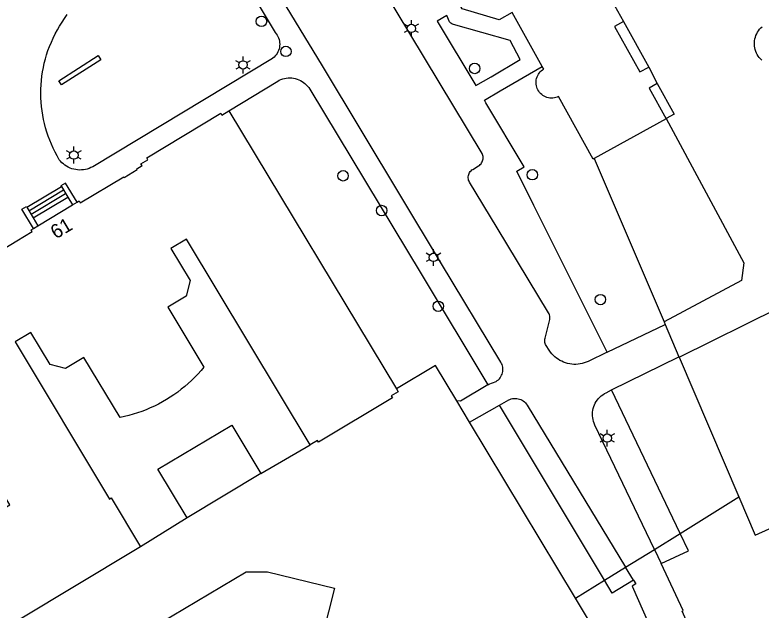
# Model space of a CAD drawing. Extents: x 122462 to 123306, y 485548 to 486417.
# Drawn here: x 123146.1 to 123225.8, y 486097.3 to 486161 of the extents above; entities that cross this region are included whole.
import ezdxf

# ---------------------------------------------------------------- set-up
doc = ezdxf.new("R2010")
doc.units = 0
for name, color, linetype in [('Level 1', 7, 'Continuous'), ('Level 17', 7, 'Continuous'), ('Level 19', 7, 'Continuous'), ('Level 2', 7, 'Continuous'), ('Level 21', 7, 'Continuous'), ('Level 23', 7, 'Continuous'), ('Level 30', 7, 'Continuous'), ('Level 31', 7, 'Continuous'), ('Level 33', 7, 'Continuous'), ('Level 50', 7, 'Continuous'), ('Level 53', 7, 'Continuous'), ('Level 58', 7, 'Continuous')]:
    doc.layers.add(name, color=color, linetype=linetype)

msp = doc.modelspace()

# ---------------------------------------------------------------- linework, layer by layer
at = {"layer": 'Level 1'}
for p, q in [((123210.13, 486161.977), (123211.099, 486160.286)), ((123213.787, 486155.39), (123214.708, 486153.654)), ((123168.929, 486150.729), (123186.853, 486120.996)), ((123148.516, 486138.441), (123152.211, 486140.66)), ((123152.211, 486140.66), (123152.699, 486140.959)), ((123148.04, 486138.155), (123148.516, 486138.441))]:
    msp.add_line(p, q, dxfattribs=at)
for points in [[(123202.417, 486155.468), (123199.199, 486161.259), (123197.799, 486160.469), (123193.84, 486161.63), (123191.799, 486165.239), (123192.969, 486169.189), (123194.207, 486169.879)], [(123211.099, 486160.286), (123210.136, 486159.754), (123212.833, 486154.897), (123213.787, 486155.39)], [(123225.864, 486156.135), (123225.726, 486156.271), (123225.601, 486156.417), (123225.487, 486156.573), (123225.386, 486156.738), (123225.299, 486156.91), (123225.226, 486157.089), (123225.168, 486157.273), (123225.124, 486157.461), (123225.096, 486157.652), (123225.084, 486157.845), (123225.087, 486158.038), (123225.105, 486158.23), (123225.139, 486158.421), (123225.188, 486158.607), (123225.252, 486158.789), (123225.33, 486158.966), (123225.423, 486159.136), (123225.528, 486159.297), (123225.647, 486159.45), (123225.777, 486159.592), (123225.918, 486159.724)], [(123207.978, 486145.63), (123207.87, 486145.569), (123204.165, 486152.253), (123204.018, 486152.189), (123203.866, 486152.14), (123203.71, 486152.105), (123203.551, 486152.085), (123203.391, 486152.081), (123203.231, 486152.092), (123203.073, 486152.118), (123202.918, 486152.159), (123202.768, 486152.215), (123202.624, 486152.285), (123202.487, 486152.368), (123202.359, 486152.464), (123202.241, 486152.572), (123202.133, 486152.691), (123202.038, 486152.819), (123201.955, 486152.956), (123201.885, 486153.1), (123201.83, 486153.25), (123201.789, 486153.405), (123201.763, 486153.563), (123201.752, 486153.723), (123201.757, 486153.883), (123201.777, 486154.042), (123201.812, 486154.198), (123201.862, 486154.35), (123201.926, 486154.497), (123202.004, 486154.637), (123202.095, 486154.768), (123202.198, 486154.891), (123202.312, 486155.003), (123202.436, 486155.104), (123202.57, 486155.192), (123202.417, 486155.468)], [(123214.708, 486153.654), (123213.843, 486153.148), (123215.65, 486149.89), (123207.978, 486145.63)], [(123152.699, 486140.959), (123152.929, 486141.09), (123153.045, 486140.9), (123157.679, 486143.679), (123157.731, 486143.597), (123159.134, 486144.443), (123159.08, 486144.529), (123159.645, 486144.873), (123159.529, 486145.059), (123160.259, 486145.489), (123160.15, 486145.689), (123168.07, 486150.469), (123168.181, 486150.281), (123168.929, 486150.729)], [(123132.9, 486129.049), (123141.199, 486134.029), (123141.301, 486133.852), (123147.901, 486137.841), (123147.799, 486138.009), (123148.04, 486138.155)], [(123177.62, 486115.029), (123164.387, 486137.004), (123162.716, 486136), (123164.779, 486132.575), (123164.37, 486130.929), (123162.398, 486129.745), (123166.26, 486123.316), (123165.946, 486122.947), (123165.621, 486122.587), (123165.285, 486122.238), (123164.938, 486121.9), (123164.581, 486121.572), (123164.214, 486121.256), (123163.837, 486120.951), (123163.451, 486120.658), (123163.056, 486120.377), (123162.653, 486120.109), (123162.242, 486119.853), (123161.822, 486119.61), (123161.396, 486119.38), (123160.962, 486119.163), (123160.522, 486118.96), (123160.076, 486118.771), (123159.624, 486118.596), (123159.167, 486118.434), (123158.706, 486118.287), (123158.239, 486118.155), (123157.769, 486118.036), (123157.296, 486117.933), (123153.434, 486124.362), (123151.462, 486123.178), (123149.816, 486123.589), (123147.756, 486127.018), (123146.084, 486126.014), (123156.168, 486109.219), (123156.356, 486109.332), (123159.489, 486104.11)], [(123159.489, 486104.11), (123152.083, 486099.661), (123142.39, 486093.84), (123140.249, 486097.324), (123135.739, 486094.549), (123133.709, 486097.85), (123138.279, 486100.661), (123136.66, 486103.289), (123145.499, 486108.609), (123138.401, 486120.4), (123138.165, 486120.255), (123132.9, 486129.049)], [(123186.853, 486120.996), (123187.029, 486120.699), (123186.282, 486120.25), (123186.4, 486120.049), (123178.509, 486115.299), (123178.394, 486115.497), (123177.62, 486115.029)]]:
    msp.add_lwpolyline(points, dxfattribs=at)
at = {"layer": 'Level 17'}
for p, q in [((123209.35, 486124.912), (123215.559, 486127.881)), ((123209.829, 486120.884), (123217.027, 486124.443)), ((123194.653, 486117.45), (123197.829, 486119.264))]:
    msp.add_line(p, q, dxfattribs=at)
for points in [[(123196.598, 486121.426), (123196.705, 486121.49), (123197.491, 486121.801), (123197.612, 486121.883), (123197.725, 486121.977), (123197.828, 486122.082), (123197.92, 486122.196), (123198.001, 486122.318), (123198.069, 486122.448), (123198.124, 486122.584), (123198.166, 486122.724), (123198.194, 486122.868), (123198.207, 486123.014), (123198.207, 486123.161), (123198.192, 486123.307), (123198.162, 486123.451), (123198.119, 486123.591), (123198.063, 486123.726), (123197.993, 486123.855), (123191.547, 486134.556), (123178.917, 486155.522), (123165.999, 486176.807)], [(123209.35, 486124.912), (123207.311, 486123.937), (123207.105, 486123.847), (123206.894, 486123.772), (123206.678, 486123.712), (123206.459, 486123.666), (123206.237, 486123.636), (123206.013, 486123.621), (123205.789, 486123.622), (123205.565, 486123.638), (123205.343, 486123.67), (123205.124, 486123.716), (123204.908, 486123.778), (123204.698, 486123.854), (123204.493, 486123.945), (123204.294, 486124.05), (123204.104, 486124.168), (123203.922, 486124.299), (123203.749, 486124.442), (123203.587, 486124.596), (123203.436, 486124.762), (123203.296, 486124.937), (123203.169, 486125.122), (123202.834, 486125.647), (123202.778, 486125.749), (123202.733, 486125.856), (123202.702, 486125.968), (123202.683, 486126.082), (123202.678, 486126.198), (123202.686, 486126.314), (123202.708, 486126.428), (123203.209, 486128.431), (123203.223, 486128.55), (123203.222, 486128.669), (123203.207, 486128.787), (123203.178, 486128.903), (123203.136, 486129.014), (123203.08, 486129.12), (123197.583, 486138.229), (123194.645, 486143.098), (123194.589, 486143.206), (123194.547, 486143.319), (123194.518, 486143.437), (123194.504, 486143.557), (123194.505, 486143.678), (123194.52, 486143.799), (123194.55, 486143.916), (123194.594, 486144.029), (123194.651, 486144.136), (123194.72, 486144.235), (123194.801, 486144.325), (123194.893, 486144.405), (123194.993, 486144.473), (123195.604, 486144.834), (123195.701, 486144.899), (123195.789, 486144.976), (123195.868, 486145.062), (123195.937, 486145.156), (123195.994, 486145.258), (123196.038, 486145.366), (123196.07, 486145.479), (123196.089, 486145.594), (123196.094, 486145.711), (123196.085, 486145.828), (123196.063, 486145.942), (123196.027, 486146.054), (123195.979, 486146.16), (123180.621, 486171.692)], [(123169.93, 486165.74), (123173.881, 486159.112), (123173.988, 486158.977), (123174.082, 486158.834), (123174.163, 486158.683), (123174.23, 486158.525), (123174.283, 486158.361), (123174.322, 486158.194)], [(123152.965, 486144.398), (123152.757, 486144.41), (123152.549, 486144.438), (123152.344, 486144.481), (123152.143, 486144.539), (123151.947, 486144.612), (123151.757, 486144.7), (123151.574, 486144.801), (123151.4, 486144.916), (123151.234, 486145.044), (123151.079, 486145.184), (123150.934, 486145.335), (123150.801, 486145.497), (123150.568, 486145.9), (123150.348, 486146.311), (123150.143, 486146.729), (123149.951, 486147.154), (123149.774, 486147.585), (123149.612, 486148.022), (123149.464, 486148.464), (123149.332, 486148.91), (123149.214, 486149.361), (123149.112, 486149.815), (123149.025, 486150.273), (123148.953, 486150.733), (123148.897, 486151.196), (123148.857, 486151.66), (123148.832, 486152.125), (123148.823, 486152.591), (123148.829, 486153.057), (123148.851, 486153.522), (123148.889, 486153.987), (123148.942, 486154.449), (123149.011, 486154.91), (123149.095, 486155.368), (123149.195, 486155.823), (123149.31, 486156.275), (123149.44, 486156.722), (123149.585, 486157.165), (123149.759, 486157.619), (123149.948, 486158.067), (123150.15, 486158.509), (123150.366, 486158.945), (123150.595, 486159.373), (123150.837, 486159.795), (123151.092, 486160.209), (123151.36, 486160.614), (123151.64, 486161.011)], [(123195.302, 486153.421), (123196.94, 486154.355), (123200.062, 486156.206), (123198.983, 486158.242), (123192.94, 486159.945), (123192.837, 486159.982), (123192.74, 486160.032), (123192.651, 486160.096), (123192.571, 486160.17), (123192.502, 486160.255), (123192.209, 486160.907), (123191.192, 486160.321), (123195.302, 486153.421)], [(123174.322, 486158.194), (123174.345, 486158.024), (123174.352, 486157.852), (123174.345, 486157.681), (123174.322, 486157.51), (123174.284, 486157.343), (123174.231, 486157.18), (123174.164, 486157.022), (123174.083, 486156.87), (123173.989, 486156.727), (123173.882, 486156.592), (123173.764, 486156.467), (123173.635, 486156.354), (123173.574, 486156.327), (123154.371, 486144.747), (123154.184, 486144.653), (123153.991, 486144.572), (123153.792, 486144.507), (123153.589, 486144.456), (123153.383, 486144.421), (123153.175, 486144.402), (123152.965, 486144.398)], [(123209.35, 486124.912), (123201.511, 486140.619), (123199.681, 486144.286), (123200.482, 486144.746), (123196.375, 486151.593), (123196.227, 486151.86), (123197.915, 486152.85), (123202.417, 486155.468)], [(123168.929, 486150.729), (123174.138, 486153.903), (123174.31, 486153.997), (123174.488, 486154.077), (123174.672, 486154.143), (123174.861, 486154.194), (123175.053, 486154.23), (123175.247, 486154.251), (123175.443, 486154.257), (123175.638, 486154.248), (123175.832, 486154.224), (123176.024, 486154.184), (123176.211, 486154.129), (123176.394, 486154.06), (123176.571, 486153.977), (123176.741, 486153.881), (123176.903, 486153.771), (123177.056, 486153.649), (123177.199, 486153.516), (123177.331, 486153.371), (123177.451, 486153.217), (123177.559, 486153.054), (123189.459, 486133.286), (123196.598, 486121.426)], [(123196.598, 486121.426), (123193.66, 486119.669), (123193.28, 486119.736)], [(123214.392, 486103.837), (123208.033, 486117.136), (123207.953, 486117.322), (123207.888, 486117.513), (123207.838, 486117.709), (123207.803, 486117.909), (123207.784, 486118.11), (123207.781, 486118.312), (123207.793, 486118.514), (123207.821, 486118.714), (123207.865, 486118.912), (123207.923, 486119.106), (123207.997, 486119.294), (123208.085, 486119.476), (123208.187, 486119.651), (123208.302, 486119.817), (123208.429, 486119.974), (123208.569, 486120.121), (123208.719, 486120.256), (123208.88, 486120.379), (123209.049, 486120.489), (123209.227, 486120.586), (123209.829, 486120.884)], [(123197.829, 486119.264), (123198.826, 486119.815), (123198.962, 486119.878), (123199.104, 486119.926), (123199.249, 486119.961), (123199.398, 486119.98), (123199.548, 486119.985), (123199.697, 486119.975), (123199.845, 486119.95), (123199.989, 486119.91), (123200.129, 486119.856), (123200.262, 486119.789), (123200.389, 486119.708), (123200.506, 486119.615), (123200.614, 486119.512), (123200.711, 486119.397), (123200.796, 486119.274), (123211.317, 486101.931)]]:
    msp.add_lwpolyline(points, dxfattribs=at)
at = {"layer": 'Level 19'}
for p, q in [((123211.099, 486160.286), (123213.787, 486155.39)), ((123217.145, 486105.545), (123209.829, 486120.884)), ((123209.064, 486100.533), (123197.829, 486119.264)), ((123214.392, 486103.837), (123215.118, 486102.318)), ((123212.158, 486100.544), (123211.317, 486101.931))]:
    msp.add_line(p, q, dxfattribs=at)
for points in [[(123151.024, 486153.495), (123150.74, 486153.936), (123154.964, 486156.635), (123155.248, 486156.194), (123151.024, 486153.495)], [(123214.708, 486153.654), (123216.503, 486150.382), (123215.67, 486149.925), (123223.968, 486134.479), (123223.722, 486132.58), (123215.437, 486128.166)], [(123217.052, 486124.384), (123227.705, 486129.649)], [(123215.118, 486102.318), (123218.035, 486103.679), (123217.145, 486105.545)], [(123228.93, 486072.239), (123227.91, 486073.429), (123217.36, 486097.229), (123217.47, 486097.319), (123215.118, 486102.318)], [(123212.158, 486100.544), (123212.401, 486100.143), (123212.024, 486099.914), (123219.55, 486082.879), (123151.8, 486052.329), (123165.42, 486022.929), (123158.829, 486020.002)], [(123212.158, 486100.544), (123209.887, 486099.145), (123209.064, 486100.533)]]:
    msp.add_lwpolyline(points, dxfattribs=at)
at = {"layer": 'Level 2'}
msp.add_line((123172.34, 486111.939), (123164.459, 486107.209), dxfattribs=at)
for points in [[(123164.459, 486107.209), (123161.346, 486112.401), (123169.226, 486117.131), (123172.34, 486111.939)], [(123156.28, 486092.813), (123170.759, 486101.452), (123173.049, 486101.428), (123180.226, 486099.701), (123175.012, 486079.154), (123173.939, 486078.508), (123153.395, 486083.563), (123155.166, 486090.766), (123156.28, 486092.813)]]:
    msp.add_lwpolyline(points, dxfattribs=at)
at = {"layer": 'Level 21'}
for p, q in [((123151.019, 486142.645), (123151.703, 486141.506)), ((123151.703, 486141.506), (123152.211, 486140.66)), ((123147.324, 486140.427), (123148.007, 486139.288)), ((123148.007, 486139.288), (123148.516, 486138.441))]:
    msp.add_line(p, q, dxfattribs=at)
for points in [[(123152.699, 486140.959), (123151.461, 486143.011), (123150.974, 486142.72), (123151.019, 486142.645)], [(123148.04, 486138.155), (123146.803, 486140.215), (123147.279, 486140.501), (123147.324, 486140.427)]]:
    msp.add_lwpolyline(points, dxfattribs=at)
at = {"layer": 'Level 23'}
for p, q in [((123207.978, 486145.63), (123215.437, 486128.166)), ((123215.437, 486128.166), (123215.559, 486127.881)), ((123215.559, 486127.881), (123217.027, 486124.443)), ((123217.027, 486124.443), (123217.052, 486124.384)), ((123217.052, 486124.384), (123223.433, 486109.444)), ((123194.653, 486117.45), (123193.28, 486119.736)), ((123205.968, 486098.614), (123194.653, 486117.45)), ((123172.34, 486111.939), (123177.62, 486115.029)), ((123217.145, 486105.545), (123223.433, 486109.444)), ((123164.459, 486107.209), (123159.489, 486104.11)), ((123214.392, 486103.837), (123217.145, 486105.545)), ((123211.317, 486101.931), (123214.392, 486103.837)), ((123209.064, 486100.533), (123211.317, 486101.931)), ((123205.968, 486098.614), (123209.064, 486100.533))]:
    msp.add_line(p, q, dxfattribs=at)
for points in [[(123223.433, 486109.444), (123225.178, 486105.359), (123291.113, 486135.238), (123291.442, 486134.489)], [(123193.28, 486119.736), (123191.02, 486123.499), (123186.853, 486120.996)], [(123144.26, 486053.733), (123148.116, 486055.399), (123147.55, 486056.708), (123157.85, 486061.999), (123188.08, 486075.739), (123212.96, 486086.975), (123205.968, 486098.614)]]:
    msp.add_lwpolyline(points, dxfattribs=at)
at = {"layer": 'Level 30'}
msp.add_line((123148.007, 486139.288), (123151.703, 486141.506), dxfattribs=at)
at = {"layer": 'Level 31'}
msp.add_line((123147.324, 486140.427), (123151.019, 486142.645), dxfattribs=at)
at = {"layer": 'Level 33'}
for p, q in [((123147.552, 486140.047), (123151.247, 486142.265)), ((123147.78, 486139.667), (123151.475, 486141.885))]:
    msp.add_line(p, q, dxfattribs=at)
at = {"layer": 'Level 50'}
for p, q in [((123188.424, 486159.988), (123188.424, 486160.438)), ((123188.034, 486159.763), (123187.644, 486159.988)), ((123189.203, 486159.988), (123188.813, 486159.763)), ((123188.034, 486159.313), (123187.644, 486159.088)), ((123188.424, 486158.638), (123188.424, 486159.088)), ((123189.203, 486159.088), (123188.813, 486159.313)), ((123170.434, 486156.084), (123170.434, 486156.534)), ((123170.044, 486155.859), (123169.654, 486156.084)), ((123171.213, 486156.084), (123170.823, 486155.859)), ((123170.044, 486155.409), (123169.654, 486155.184)), ((123170.434, 486154.734), (123170.434, 486155.184)), ((123171.213, 486155.184), (123170.823, 486155.409)), ((123152.354, 486146.447), (123152.354, 486146.897)), ((123151.964, 486146.222), (123151.574, 486146.447)), ((123153.133, 486146.447), (123152.743, 486146.222)), ((123151.964, 486145.772), (123151.574, 486145.547)), ((123152.354, 486145.097), (123152.354, 486145.547)), ((123153.133, 486145.547), (123152.743, 486145.772)), ((123190.795, 486135.502), (123190.795, 486135.952)), ((123190.405, 486135.277), (123190.015, 486135.502)), ((123190.405, 486134.827), (123190.015, 486134.602)), ((123191.574, 486135.502), (123191.184, 486135.277)), ((123191.574, 486134.602), (123191.184, 486134.827)), ((123190.795, 486134.152), (123190.795, 486134.602)), ((123209.365, 486116.187), (123209.365, 486116.637)), ((123208.975, 486115.962), (123208.585, 486116.187)), ((123210.144, 486116.187), (123209.754, 486115.962)), ((123208.975, 486115.512), (123208.585, 486115.287)), ((123209.365, 486114.837), (123209.365, 486115.287)), ((123210.144, 486115.287), (123209.754, 486115.512))]:
    msp.add_line(p, q, dxfattribs=at)
for centre in [(123188.424, 486159.538), (123170.434, 486155.634), (123152.354, 486145.997), (123190.795, 486135.052), (123209.365, 486115.737)]:
    msp.add_circle(centre, 0.45, dxfattribs=at)
at = {"layer": 'Level 53'}
for centre in [(123172.402, 486160.295), (123175.019, 486157.08), (123195.192, 486155.261), (123181.124, 486143.781), (123201.352, 486143.898), (123185.248, 486140.069), (123208.627, 486130.544), (123191.3, 486129.832)]:
    msp.add_circle(centre, 0.56, dxfattribs=at)

# ---------------------------------------------------------------- texts
at = {"layer": 'Level 58'}
msp.add_text('61', height=1.5, rotation=30.97761, dxfattribs=at).set_placement((123150.432, 486136.968))

doc.saveas('drawing.dxf')
